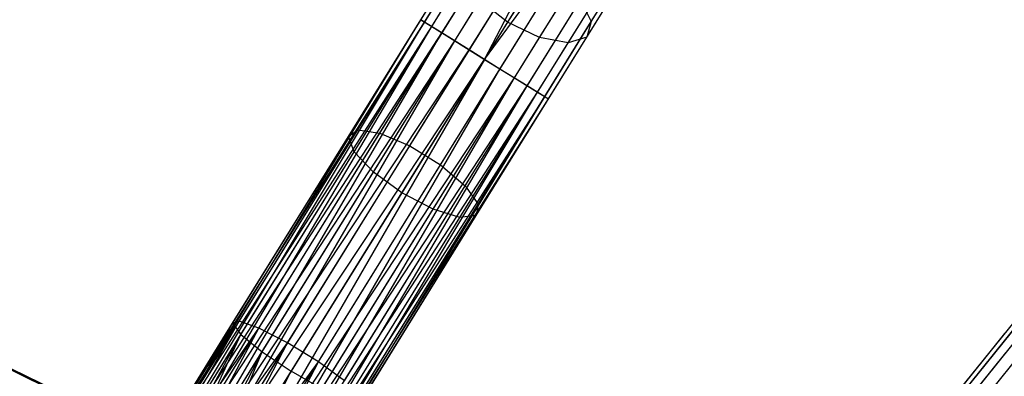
# Model space of a CAD drawing. Extents: x -91 to 91, y -91 to 262.
# Tile 462 of 480: x 30.8 to 43.82, y 55.44 to 60.15. Entities that reach past the tile are written whole.
import ezdxf

# ---------------------------------------------------------------- set-up
doc = ezdxf.new("R2010")
doc.units = 0
doc.header["$LTSCALE"] = 25.4
doc.layers.get('0').update_dxf_attribs({"linetype": 'CONTINUOUS'})

# ---------------------------------------------------------------- blocks, each defined once
blk = doc.blocks.new('ETE0_STL_1')
at = {"color": 0}
for p, q in [((36.102, 60.151, 170.128), (37.659, 62.661, 170.349)), ((36.102, 60.151, 170.128), (37.659, 62.661, 170.349)), ((36.151, 60.12, 169.653), (37.745, 62.691, 169.879)), ((36.151, 60.12, 169.653), (37.745, 62.691, 169.879)), ((36.382, 59.977, 169.259), (38.007, 62.597, 169.489)), ((36.382, 59.977, 169.259), (38.007, 62.597, 169.489)), ((36.247, 60.061, 170.576), (37.768, 62.515, 170.791)), ((36.247, 60.061, 170.576), (37.768, 62.515, 170.791)), ((36.743, 59.754, 169.037), (38.385, 62.402, 169.269)), ((36.743, 59.754, 169.037), (38.385, 62.402, 169.269)), ((36.946, 59.628, 169.008), (38.385, 62.402, 169.269)), ((36.946, 59.628, 169.008), (38.385, 62.402, 169.269)), ((38.356, 60.127, 318.333), (39.747, 62.371, 316.802)), ((38.356, 60.127, 318.333), (39.747, 62.371, 316.802)), ((36.551, 59.872, 170.893), (38.048, 62.287, 171.105)), ((36.551, 59.872, 170.893), (38.048, 62.287, 171.105)), ((38.549, 62.213, 315.685), (37.25, 60.118, 317.114)), ((38.549, 62.213, 315.685), (37.25, 60.118, 317.114)), ((36.946, 59.628, 169.008), (38.791, 62.15, 169.269)), ((36.946, 59.628, 169.008), (38.791, 62.15, 169.269)), ((37.149, 59.501, 169.037), (38.791, 62.15, 169.269)), ((37.149, 59.501, 169.037), (38.791, 62.15, 169.269)), ((38.296, 59.921, 317.905), (39.655, 62.113, 316.41)), ((38.296, 59.921, 317.905), (39.655, 62.113, 316.41)), ((36.946, 59.628, 171.008), (38.434, 62.027, 171.219)), ((36.946, 59.628, 171.008), (38.434, 62.027, 171.219)), ((37.672, 59.916, 317.217), (38.978, 62.024, 315.779)), ((37.672, 59.916, 317.217), (38.978, 62.024, 315.779)), ((38.049, 59.845, 317.503), (39.377, 61.987, 316.041)), ((38.049, 59.845, 317.503), (39.377, 61.987, 316.041)), ((37.51, 59.278, 169.259), (39.134, 61.899, 169.489)), ((37.51, 59.278, 169.259), (39.134, 61.899, 169.489)), ((37.341, 59.383, 170.893), (38.838, 61.797, 171.105)), ((37.341, 59.383, 170.893), (38.838, 61.797, 171.105)), ((37.741, 59.135, 169.653), (39.334, 61.706, 169.879)), ((37.741, 59.135, 169.653), (39.334, 61.706, 169.879)), ((37.646, 59.194, 170.576), (39.167, 61.648, 170.791)), ((37.646, 59.194, 170.576), (39.167, 61.648, 170.791)), ((37.79, 59.105, 170.128), (39.346, 61.615, 170.349)), ((37.79, 59.105, 170.128), (39.346, 61.615, 170.349)), ((35.27, 58.698, 319.452), (36.766, 61.112, 318.333)), ((35.27, 58.698, 319.452), (36.766, 61.112, 318.333)), ((35.562, 58.654, 319.828), (37.088, 61.115, 318.688)), ((35.562, 58.654, 319.828), (37.088, 61.115, 318.688)), ((35.147, 58.609, 318.998), (36.608, 60.967, 317.905)), ((35.147, 58.609, 318.998), (36.608, 60.967, 317.905)), ((35.957, 58.487, 320.041), (37.499, 60.974, 318.888)), ((35.957, 58.487, 320.041), (37.499, 60.974, 318.888)), ((35.221, 58.407, 318.571), (36.65, 60.712, 317.503)), ((35.221, 58.407, 318.571), (36.65, 60.712, 317.503)), ((36.364, 58.235, 320.041), (37.906, 60.721, 318.888)), ((36.364, 58.235, 320.041), (37.906, 60.721, 318.888)), ((35.476, 58.139, 318.267), (36.882, 60.406, 317.217)), ((35.476, 58.139, 318.267), (36.882, 60.406, 317.217)), ((36.69, 57.955, 319.828), (38.215, 60.416, 318.688)), ((36.69, 57.955, 319.828), (38.215, 60.416, 318.688)), ((37.25, 60.118, 317.114), (36.882, 60.406, 317.217)), ((37.25, 60.118, 317.114), (36.882, 60.406, 317.217)), ((38.215, 60.416, 318.688), (38.356, 60.127, 318.333)), ((38.215, 60.416, 318.688), (38.356, 60.127, 318.333)), ((32.05, 53.613, 169.887), (36.102, 60.151, 170.128)), ((32.05, 53.613, 169.887), (36.102, 60.151, 170.128)), ((32.05, 53.613, 170.128), (36.102, 60.151, 170.128)), ((32.05, 53.613, 170.128), (36.102, 60.151, 170.128)), ((32.099, 53.583, 170.362), (36.102, 60.151, 170.128)), ((32.099, 53.583, 170.362), (36.102, 60.151, 170.128)), ((36.151, 60.12, 169.653), (36.102, 60.151, 170.128)), ((36.102, 60.151, 170.128), (36.247, 60.061, 170.576)), ((36.151, 60.12, 169.653), (36.102, 60.151, 170.128)), ((36.102, 60.151, 170.128), (36.247, 60.061, 170.576)), ((36.859, 57.713, 319.452), (38.356, 60.127, 318.333)), ((36.859, 57.713, 319.452), (38.356, 60.127, 318.333)), ((38.356, 60.127, 318.333), (38.296, 59.921, 317.905)), ((38.356, 60.127, 318.333), (38.296, 59.921, 317.905)), ((32.05, 53.613, 169.887), (36.151, 60.12, 169.653)), ((32.05, 53.613, 169.887), (36.151, 60.12, 169.653)), ((32.099, 53.583, 169.653), (36.151, 60.12, 169.653)), ((32.099, 53.583, 169.653), (36.151, 60.12, 169.653)), ((32.099, 53.583, 170.362), (36.247, 60.061, 170.576)), ((32.099, 53.583, 170.362), (36.247, 60.061, 170.576)), ((32.194, 53.524, 169.44), (36.151, 60.12, 169.653)), ((32.194, 53.524, 169.44), (36.151, 60.12, 169.653)), ((32.194, 53.524, 170.576), (36.247, 60.061, 170.576)), ((32.194, 53.524, 170.576), (36.247, 60.061, 170.576)), ((32.33, 53.439, 170.756), (36.247, 60.061, 170.576)), ((32.33, 53.439, 170.756), (36.247, 60.061, 170.576)), ((37.25, 60.118, 317.114), (35.854, 57.865, 318.158)), ((37.25, 60.118, 317.114), (35.854, 57.865, 318.158)), ((36.382, 59.977, 169.259), (36.151, 60.12, 169.653)), ((36.382, 59.977, 169.259), (36.151, 60.12, 169.653)), ((36.247, 60.061, 170.576), (36.551, 59.872, 170.893)), ((36.247, 60.061, 170.576), (36.551, 59.872, 170.893)), ((37.672, 59.916, 317.217), (37.25, 60.118, 317.114)), ((37.672, 59.916, 317.217), (37.25, 60.118, 317.114)), ((32.194, 53.524, 169.44), (36.382, 59.977, 169.259)), ((32.194, 53.524, 169.44), (36.382, 59.977, 169.259)), ((32.33, 53.439, 169.259), (36.382, 59.977, 169.259)), ((32.33, 53.439, 169.259), (36.382, 59.977, 169.259)), ((32.33, 53.439, 170.756), (36.551, 59.872, 170.893)), ((32.33, 53.439, 170.756), (36.551, 59.872, 170.893)), ((32.498, 53.335, 169.122), (36.382, 59.977, 169.259)), ((32.498, 53.335, 169.122), (36.382, 59.977, 169.259)), ((32.498, 53.335, 170.893), (36.551, 59.872, 170.893)), ((32.498, 53.335, 170.893), (36.551, 59.872, 170.893)), ((32.69, 53.216, 170.979), (36.551, 59.872, 170.893)), ((32.69, 53.216, 170.979), (36.551, 59.872, 170.893)), ((36.266, 57.649, 318.267), (37.672, 59.916, 317.217)), ((36.266, 57.649, 318.267), (37.672, 59.916, 317.217)), ((36.743, 59.754, 169.037), (36.382, 59.977, 169.259)), ((36.743, 59.754, 169.037), (36.382, 59.977, 169.259)), ((36.551, 59.872, 170.893), (36.946, 59.628, 171.008)), ((36.551, 59.872, 170.893), (36.946, 59.628, 171.008)), ((36.834, 57.563, 318.998), (38.296, 59.921, 317.905)), ((36.834, 57.563, 318.998), (38.296, 59.921, 317.905)), ((38.049, 59.845, 317.503), (37.672, 59.916, 317.217)), ((38.049, 59.845, 317.503), (37.672, 59.916, 317.217)), ((38.296, 59.921, 317.905), (38.049, 59.845, 317.503)), ((38.296, 59.921, 317.905), (38.049, 59.845, 317.503)), ((32.498, 53.335, 169.122), (36.743, 59.754, 169.037)), ((32.498, 53.335, 169.122), (36.743, 59.754, 169.037)), ((32.69, 53.216, 169.037), (36.743, 59.754, 169.037)), ((32.69, 53.216, 169.037), (36.743, 59.754, 169.037)), ((36.62, 57.54, 318.571), (38.049, 59.845, 317.503)), ((36.62, 57.54, 318.571), (38.049, 59.845, 317.503)), ((36.946, 59.628, 169.008), (36.743, 59.754, 169.037)), ((36.946, 59.628, 169.008), (36.743, 59.754, 169.037)), ((32.69, 53.216, 170.979), (36.946, 59.628, 171.008)), ((32.69, 53.216, 170.979), (36.946, 59.628, 171.008)), ((32.893, 53.09, 169.008), (36.946, 59.628, 169.008)), ((32.893, 53.09, 169.008), (36.946, 59.628, 169.008)), ((32.893, 53.09, 171.008), (36.946, 59.628, 171.008)), ((32.893, 53.09, 171.008), (36.946, 59.628, 171.008)), ((36.946, 59.628, 171.008), (33.097, 52.964, 170.979)), ((36.946, 59.628, 171.008), (33.097, 52.964, 170.979)), ((37.149, 59.501, 169.037), (36.946, 59.628, 169.008)), ((36.946, 59.628, 171.008), (37.341, 59.383, 170.893)), ((36.946, 59.628, 171.008), (37.341, 59.383, 170.893)), ((37.149, 59.501, 169.037), (36.946, 59.628, 169.008)), ((33.097, 52.964, 169.037), (37.149, 59.501, 169.037)), ((33.097, 52.964, 169.037), (37.149, 59.501, 169.037)), ((33.288, 52.845, 169.122), (37.149, 59.501, 169.037)), ((33.288, 52.845, 169.122), (37.149, 59.501, 169.037)), ((37.51, 59.278, 169.259), (37.149, 59.501, 169.037)), ((37.51, 59.278, 169.259), (37.149, 59.501, 169.037)), ((33.097, 52.964, 170.979), (37.341, 59.383, 170.893)), ((33.097, 52.964, 170.979), (37.341, 59.383, 170.893)), ((33.288, 52.845, 170.893), (37.341, 59.383, 170.893)), ((33.288, 52.845, 170.893), (37.341, 59.383, 170.893)), ((33.457, 52.741, 170.756), (37.341, 59.383, 170.893)), ((33.457, 52.741, 170.756), (37.341, 59.383, 170.893)), ((37.341, 59.383, 170.893), (37.646, 59.194, 170.576)), ((37.341, 59.383, 170.893), (37.646, 59.194, 170.576)), ((33.288, 52.845, 169.122), (37.51, 59.278, 169.259)), ((33.288, 52.845, 169.122), (37.51, 59.278, 169.259)), ((33.457, 52.741, 169.259), (37.51, 59.278, 169.259)), ((33.457, 52.741, 169.259), (37.51, 59.278, 169.259)), ((33.593, 52.656, 169.44), (37.51, 59.278, 169.259)), ((33.593, 52.656, 169.44), (37.51, 59.278, 169.259)), ((37.741, 59.135, 169.653), (37.51, 59.278, 169.259)), ((37.741, 59.135, 169.653), (37.51, 59.278, 169.259)), ((33.457, 52.741, 170.756), (37.646, 59.194, 170.576)), ((33.457, 52.741, 170.756), (37.646, 59.194, 170.576)), ((33.593, 52.656, 170.576), (37.646, 59.194, 170.576)), ((33.593, 52.656, 170.576), (37.646, 59.194, 170.576)), ((33.593, 52.656, 169.44), (37.741, 59.135, 169.653)), ((33.593, 52.656, 169.44), (37.741, 59.135, 169.653)), ((33.688, 52.597, 170.362), (37.646, 59.194, 170.576)), ((33.688, 52.597, 170.362), (37.646, 59.194, 170.576)), ((33.688, 52.597, 169.653), (37.741, 59.135, 169.653)), ((33.688, 52.597, 169.653), (37.741, 59.135, 169.653)), ((33.688, 52.597, 170.362), (37.79, 59.105, 170.128)), ((33.688, 52.597, 170.362), (37.79, 59.105, 170.128)), ((33.737, 52.567, 169.887), (37.741, 59.135, 169.653)), ((33.737, 52.567, 169.887), (37.741, 59.135, 169.653)), ((33.737, 52.567, 170.128), (37.79, 59.105, 170.128)), ((33.737, 52.567, 170.128), (37.79, 59.105, 170.128)), ((33.737, 52.567, 169.887), (37.79, 59.105, 170.128)), ((33.737, 52.567, 169.887), (37.79, 59.105, 170.128)), ((37.646, 59.194, 170.576), (37.79, 59.105, 170.128)), ((37.646, 59.194, 170.576), (37.79, 59.105, 170.128)), ((37.79, 59.105, 170.128), (37.741, 59.135, 169.653)), ((37.79, 59.105, 170.128), (37.741, 59.135, 169.653)), ((31.447, 55.166, 158.5), (23.977, 58.799, 158.5)), ((23.977, 58.799, 159.5), (31.447, 55.166, 159.5)), ((31.447, 55.166, 158.5), (23.977, 58.799, 158.5)), ((23.977, 58.799, 159.5), (31.447, 55.166, 159.5)), ((24.157, 58.726, 159.5), (31.615, 55.07, 159.5)), ((31.615, 55.07, 169), (24.157, 58.726, 169)), ((24.157, 58.726, 159.5), (31.615, 55.07, 159.5)), ((31.615, 55.07, 169), (24.157, 58.726, 169)), ((33.702, 56.17, 320.133), (35.27, 58.698, 319.452)), ((33.702, 56.17, 320.133), (35.27, 58.698, 319.452)), ((35.147, 58.609, 318.998), (35.27, 58.698, 319.452)), ((35.147, 58.609, 318.998), (35.27, 58.698, 319.452)), ((35.27, 58.698, 319.452), (35.562, 58.654, 319.828)), ((35.27, 58.698, 319.452), (35.562, 58.654, 319.828)), ((33.616, 56.14, 319.664), (35.147, 58.609, 318.998)), ((33.616, 56.14, 319.664), (35.147, 58.609, 318.998)), ((33.964, 56.076, 320.523), (35.562, 58.654, 319.828)), ((33.964, 56.076, 320.523), (35.562, 58.654, 319.828)), ((35.221, 58.407, 318.571), (35.147, 58.609, 318.998)), ((35.221, 58.407, 318.571), (35.147, 58.609, 318.998)), ((35.562, 58.654, 319.828), (35.957, 58.487, 320.041)), ((35.562, 58.654, 319.828), (35.957, 58.487, 320.041)), ((34.342, 55.881, 320.743), (35.957, 58.487, 320.041)), ((34.342, 55.881, 320.743), (35.957, 58.487, 320.041)), ((35.957, 58.487, 320.041), (36.364, 58.235, 320.041)), ((35.957, 58.487, 320.041), (36.364, 58.235, 320.041)), ((33.725, 55.993, 319.221), (35.221, 58.407, 318.571)), ((33.725, 55.993, 319.221), (35.221, 58.407, 318.571)), ((35.476, 58.139, 318.267), (35.221, 58.407, 318.571)), ((35.476, 58.139, 318.267), (35.221, 58.407, 318.571)), ((34.749, 55.629, 320.743), (36.364, 58.235, 320.041)), ((34.749, 55.629, 320.743), (36.364, 58.235, 320.041)), ((36.364, 58.235, 320.041), (36.69, 57.955, 319.828)), ((36.364, 58.235, 320.041), (36.69, 57.955, 319.828)), ((34.004, 55.764, 318.907), (35.476, 58.139, 318.267)), ((34.004, 55.764, 318.907), (35.476, 58.139, 318.267)), ((35.854, 57.865, 318.158), (35.476, 58.139, 318.267)), ((35.854, 57.865, 318.158), (35.476, 58.139, 318.267)), ((35.092, 55.378, 320.523), (36.69, 57.955, 319.828)), ((35.092, 55.378, 320.523), (36.69, 57.955, 319.828)), ((36.69, 57.955, 319.828), (36.859, 57.713, 319.452)), ((36.69, 57.955, 319.828), (36.859, 57.713, 319.452)), ((35.854, 57.865, 318.158), (34.39, 55.505, 318.794)), ((35.854, 57.865, 318.158), (34.39, 55.505, 318.794)), ((36.266, 57.649, 318.267), (35.854, 57.865, 318.158)), ((36.266, 57.649, 318.267), (35.854, 57.865, 318.158)), ((35.292, 55.184, 320.133), (36.859, 57.713, 319.452)), ((35.292, 55.184, 320.133), (36.859, 57.713, 319.452)), ((36.859, 57.713, 319.452), (36.834, 57.563, 318.998)), ((36.859, 57.713, 319.452), (36.834, 57.563, 318.998)), ((34.794, 55.274, 318.907), (36.266, 57.649, 318.267)), ((34.794, 55.274, 318.907), (36.266, 57.649, 318.267)), ((35.124, 55.126, 319.221), (36.62, 57.54, 318.571)), ((35.124, 55.126, 319.221), (36.62, 57.54, 318.571)), ((35.303, 55.093, 319.664), (36.834, 57.563, 318.998)), ((35.303, 55.093, 319.664), (36.834, 57.563, 318.998)), ((36.62, 57.54, 318.571), (36.266, 57.649, 318.267)), ((36.62, 57.54, 318.571), (36.266, 57.649, 318.267)), ((36.834, 57.563, 318.998), (36.62, 57.54, 318.571)), ((36.834, 57.563, 318.998), (36.62, 57.54, 318.571)), ((43.22, 55.258, 170.128), (45.074, 57.559, 170.349)), ((43.22, 55.258, 170.128), (45.074, 57.559, 170.349)), ((43.265, 55.222, 169.653), (45.163, 57.577, 169.879)), ((43.265, 55.222, 169.653), (45.163, 57.577, 169.879)), ((43.353, 55.152, 170.576), (45.164, 57.4, 170.791)), ((43.353, 55.152, 170.576), (45.164, 57.4, 170.791)), ((43.477, 55.051, 169.259), (45.411, 57.452, 169.489)), ((43.477, 55.051, 169.259), (45.411, 57.452, 169.489)), ((32.05, 53.613, 320.128), (33.702, 56.17, 320.133)), ((32.05, 53.613, 320.128), (33.702, 56.17, 320.133)), ((32.05, 53.613, 320.128), (33.616, 56.14, 319.664)), ((32.05, 53.613, 319.887), (33.616, 56.14, 319.664)), ((32.05, 53.613, 319.887), (33.616, 56.14, 319.664)), ((32.05, 53.613, 320.128), (33.616, 56.14, 319.664)), ((32.099, 53.583, 320.362), (33.702, 56.17, 320.133)), ((32.099, 53.583, 320.362), (33.702, 56.17, 320.133)), ((32.099, 53.583, 319.653), (33.616, 56.14, 319.664)), ((32.099, 53.583, 319.653), (33.616, 56.14, 319.664)), ((32.194, 53.524, 320.576), (33.702, 56.17, 320.133)), ((32.194, 53.524, 320.576), (33.702, 56.17, 320.133)), ((32.194, 53.524, 319.44), (33.616, 56.14, 319.664)), ((32.194, 53.524, 319.44), (33.616, 56.14, 319.664)), ((33.702, 56.17, 320.133), (33.616, 56.14, 319.664)), ((33.702, 56.17, 320.133), (33.616, 56.14, 319.664)), ((33.616, 56.14, 319.664), (33.725, 55.993, 319.221)), ((33.616, 56.14, 319.664), (33.725, 55.993, 319.221)), ((33.964, 56.076, 320.523), (33.702, 56.17, 320.133)), ((33.964, 56.076, 320.523), (33.702, 56.17, 320.133)), ((42.216, 53.919, 319.452), (43.998, 56.131, 318.333)), ((42.216, 53.919, 319.452), (43.998, 56.131, 318.333)), ((42.501, 53.839, 319.828), (44.317, 56.094, 318.688)), ((42.501, 53.839, 319.828), (44.317, 56.094, 318.688)), ((32.194, 53.524, 320.576), (33.964, 56.076, 320.523)), ((32.194, 53.524, 320.576), (33.964, 56.076, 320.523)), ((32.194, 53.524, 319.44), (33.725, 55.993, 319.221)), ((32.194, 53.524, 319.44), (33.725, 55.993, 319.221)), ((32.33, 53.439, 320.756), (33.964, 56.076, 320.523)), ((32.33, 53.439, 320.756), (33.964, 56.076, 320.523)), ((32.33, 53.439, 319.259), (33.725, 55.993, 319.221)), ((32.33, 53.439, 319.259), (33.725, 55.993, 319.221)), ((32.498, 53.335, 320.893), (33.964, 56.076, 320.523)), ((32.498, 53.335, 320.893), (33.964, 56.076, 320.523)), ((32.498, 53.335, 319.122), (33.725, 55.993, 319.221)), ((32.498, 53.335, 319.122), (33.725, 55.993, 319.221)), ((33.725, 55.993, 319.221), (34.004, 55.764, 318.907)), ((33.725, 55.993, 319.221), (34.004, 55.764, 318.907)), ((34.342, 55.881, 320.743), (33.964, 56.076, 320.523)), ((34.342, 55.881, 320.743), (33.964, 56.076, 320.523)), ((42.083, 53.846, 318.998), (43.823, 56.006, 317.905)), ((42.083, 53.846, 318.998), (43.823, 56.006, 317.905)), ((32.498, 53.335, 320.893), (34.342, 55.881, 320.743)), ((32.498, 53.335, 320.893), (34.342, 55.881, 320.743)), ((32.69, 53.216, 320.979), (34.342, 55.881, 320.743)), ((32.69, 53.216, 320.979), (34.342, 55.881, 320.743)), ((32.893, 53.09, 321.008), (34.342, 55.881, 320.743)), ((32.893, 53.09, 321.008), (34.342, 55.881, 320.743)), ((34.749, 55.629, 320.743), (34.342, 55.881, 320.743)), ((34.749, 55.629, 320.743), (34.342, 55.881, 320.743)), ((32.498, 53.335, 319.122), (34.004, 55.764, 318.907)), ((32.498, 53.335, 319.122), (34.004, 55.764, 318.907)), ((32.69, 53.216, 319.037), (34.004, 55.764, 318.907)), ((32.69, 53.216, 319.037), (34.004, 55.764, 318.907)), ((32.893, 53.09, 319.008), (34.004, 55.764, 318.907)), ((32.893, 53.09, 319.008), (34.004, 55.764, 318.907)), ((34.004, 55.764, 318.907), (34.39, 55.505, 318.794)), ((34.004, 55.764, 318.907), (34.39, 55.505, 318.794)), ((42.132, 53.636, 318.571), (43.833, 55.748, 317.503)), ((42.132, 53.636, 318.571), (43.833, 55.748, 317.503)), ((32.893, 53.09, 321.008), (34.749, 55.629, 320.743)), ((32.893, 53.09, 321.008), (34.749, 55.629, 320.743)), ((33.097, 52.964, 320.979), (34.749, 55.629, 320.743)), ((33.097, 52.964, 320.979), (34.749, 55.629, 320.743)), ((33.288, 52.845, 320.893), (34.749, 55.629, 320.743)), ((33.288, 52.845, 320.893), (34.749, 55.629, 320.743)), ((35.092, 55.378, 320.523), (34.749, 55.629, 320.743)), ((35.092, 55.378, 320.523), (34.749, 55.629, 320.743)), ((34.39, 55.505, 318.794), (32.893, 53.09, 319.008)), ((34.39, 55.505, 318.794), (32.893, 53.09, 319.008)), ((33.097, 52.964, 319.037), (34.39, 55.505, 318.794)), ((33.097, 52.964, 319.037), (34.39, 55.505, 318.794)), ((34.794, 55.274, 318.907), (34.39, 55.505, 318.794)), ((34.794, 55.274, 318.907), (34.39, 55.505, 318.794))]:
    blk.add_line(p, q, dxfattribs=at)

msp = doc.modelspace()

# ---------------------------------------------------------------- block references
at = {"color": 253}
msp.add_blockref('ETE0_STL_1', (0, 0), dxfattribs=at)

doc.saveas('drawing.dxf')
